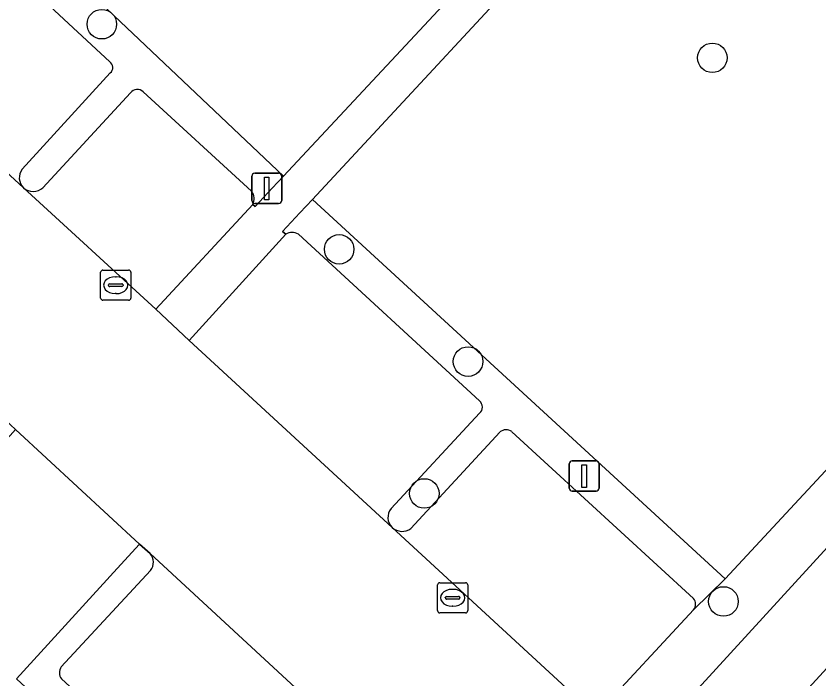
# Model space of a CAD drawing. Extents: x 159039 to 160102, y 381214 to 382524.
# Drawn here: x 159702.28 to 159728.85, y 381800.52 to 381822.48 of the extents above; entities that cross this region are included whole.
import ezdxf

# ---------------------------------------------------------------- set-up
doc = ezdxf.new("R2010")
doc.units = 0
for name, color, linetype in [('IMGEO_Boom', 7, 'Continuous'), ('IMGEO_Groenvoorziening', 7, 'Continuous'), ('IMGEO_Haag', 7, 'Continuous'), ('IMGEO_Kolk', 7, 'Continuous'), ('IMGEO_Lichtmast', 7, 'Continuous'), ('IMGEO_Parkeervlak_open', 7, 'Continuous'), ('IMGEO_Rijbaan_lokaal_open', 7, 'Continuous'), ('IMGEO_Voetpad_open', 7, 'Continuous')]:
    doc.layers.add(name, color=color, linetype=linetype)

msp = doc.modelspace()

# ---------------------------------------------------------------- linework, layer by layer
at = {"layer": 'IMGEO_Boom'}
for centre in [(159705.119, 381822.205), (159725.325, 381821.091), (159712.974, 381814.751), (159717.241, 381811.033), (159715.792, 381806.665), (159725.692, 381803.089)]:
    msp.add_circle(centre, 0.489, dxfattribs=at)
at = {"layer": 'IMGEO_Groenvoorziening'}
for points in [[(159756.286, 381836.745), (159748.755, 381843.858), (159747.445, 381845.099), (159738.679, 381853.069), (159729.979, 381843.783), (159737.127, 381837.54), (159731.122, 381830.768), (159730.253, 381829.816), (159724.271, 381823.264), (159721.08, 381826.099), (159712.089, 381816.404), (159725.75, 381803.842)], [(159747.212, 381824.661), (159758.78, 381836.965), (159749.97, 381845.165), (159749.674, 381844.847), (159749.368, 381844.517), (159749.061, 381844.188), (159748.755, 381843.858), (159756.286, 381836.745), (159725.75, 381803.842), (159724.701, 381802.815), (159721.464, 381799.32), (159717.356, 381794.846), (159714.138, 381791.361), (159713.285, 381790.346), (159712.892, 381789.913), (159713.206, 381789.624), (159713.536, 381789.319), (159713.867, 381789.013), (159714.271, 381788.64)], [(159760.657, 381835.297), (159758.78, 381836.965), (159747.212, 381824.661), (159714.271, 381788.64), (159716.237, 381786.825), (159738.955, 381811.616)]]:
    msp.add_lwpolyline(points, close=True, dxfattribs=at)
for points in [[(159694.616, 381823.046), (159695.21, 381823.556), (159694.347, 381824.39), (159698.652, 381828.997), (159711.13, 381817.175), (159720.134, 381826.834), (159712.593, 381833.781), (159716.377, 381837.917), (159717.152, 381838.764)], [(159710.114, 381816.236), (159710.189, 381816.166), (159710.759, 381816.778), (159711.13, 381817.175), (159698.652, 381828.997), (159694.347, 381824.39), (159695.21, 381823.556), (159698.456, 381827.026)], [(159698.835, 381827.044), (159705.379, 381820.963)], [(159705.394, 381820.597), (159702.488, 381817.401)], [(159706.49, 381819.964), (159710.078, 381816.674)], [(159703.172, 381816.791), (159706.065, 381819.937)], [(159712.089, 381816.404), (159711.678, 381815.963), (159711.1, 381815.345), (159711.204, 381815.247)], [(159724.701, 381802.815), (159725.75, 381803.842), (159712.089, 381816.404)], [(159711.623, 381815.249), (159717.618, 381809.728)], [(159717.621, 381809.327), (159714.693, 381806.166)], [(159715.35, 381805.501), (159718.296, 381808.7)], [(159718.686, 381808.711), (159724.702, 381803.185)], [(159706.72, 381804.676), (159706.364, 381804.986), (159705.625, 381804.176), (159702.297, 381800.529), (159713.285, 381790.346), (159714.138, 381791.361)], [(159703.776, 381800.921), (159706.734, 381804.115)], [(159713.74, 381791.341), (159703.784, 381800.522)]]:
    msp.add_lwpolyline(points, dxfattribs=at)
for centre, radius, start, end in [((159705.268, 381820.775), 0.218, 305.2812, 59.4126), ((159706.29, 381819.756), 0.289, 46.1485, 141.1216), ((159702.846, 381817.116), 0.458, 141.4679, 225.276), ((159702.847, 381817.158), 0.49, 228.6666, 311.5102), ((159709.753, 381816.427), 0.408, 332.1282, 37.2692), ((159711.415, 381814.925), 0.385, 57.3015, 123.2455), ((159717.457, 381809.526), 0.258, 309.4916, 51.3657), ((159718.498, 381808.458), 0.316, 53.4272, 129.804), ((159715.055, 381805.869), 0.468, 140.5525, 225.4349), ((159715.06, 381805.919), 0.509, 229.0195, 304.7429), ((159706.384, 381804.387), 0.444, 322.1866, 40.6725), ((159724.494, 381803.001), 0.278, 318.1236, 41.5667), ((159704.059, 381800.727), 0.343, 145.5736, 216.7236)]:
    msp.add_arc(centre, radius, start, end, dxfattribs=at)
at = {"layer": 'IMGEO_Haag'}
msp.add_lwpolyline([(159747.212, 381824.661), (159758.78, 381836.965), (159749.97, 381845.165), (159749.674, 381844.847), (159749.368, 381844.517), (159749.061, 381844.188), (159748.755, 381843.858), (159756.286, 381836.745), (159725.75, 381803.842), (159724.701, 381802.815), (159721.464, 381799.32), (159717.356, 381794.846), (159714.138, 381791.361), (159713.285, 381790.346), (159712.892, 381789.913), (159713.206, 381789.624), (159713.536, 381789.319), (159713.867, 381789.013), (159714.271, 381788.64)], close=True, dxfattribs=at)
for points in [[(159710.114, 381816.236), (159710.189, 381816.166), (159710.759, 381816.778), (159711.13, 381817.175), (159698.652, 381828.997), (159694.347, 381824.39), (159695.21, 381823.556), (159698.456, 381827.026)], [(159698.835, 381827.044), (159705.379, 381820.963)], [(159705.394, 381820.597), (159702.488, 381817.401)], [(159706.49, 381819.964), (159710.078, 381816.674)], [(159703.172, 381816.791), (159706.065, 381819.937)], [(159712.089, 381816.404), (159711.678, 381815.963), (159711.1, 381815.345), (159711.204, 381815.247)], [(159724.701, 381802.815), (159725.75, 381803.842), (159712.089, 381816.404)], [(159711.623, 381815.249), (159717.618, 381809.728)], [(159717.621, 381809.327), (159714.693, 381806.166)], [(159715.35, 381805.501), (159718.296, 381808.7)], [(159718.686, 381808.711), (159724.702, 381803.185)], [(159706.72, 381804.676), (159706.364, 381804.986), (159705.625, 381804.176), (159702.297, 381800.529), (159713.285, 381790.346), (159714.138, 381791.361)], [(159703.776, 381800.921), (159706.734, 381804.115)], [(159713.74, 381791.341), (159703.784, 381800.522)]]:
    msp.add_lwpolyline(points, dxfattribs=at)
for centre, radius, start, end in [((159705.268, 381820.775), 0.218, 305.2812, 59.4126), ((159706.29, 381819.756), 0.289, 46.1485, 141.1216), ((159702.846, 381817.116), 0.458, 141.4679, 225.276), ((159702.847, 381817.158), 0.49, 228.6666, 311.5102), ((159709.753, 381816.427), 0.408, 332.1282, 37.2692), ((159711.415, 381814.925), 0.385, 57.3015, 123.2455), ((159717.457, 381809.526), 0.258, 309.4916, 51.3657), ((159718.498, 381808.458), 0.316, 53.4272, 129.804), ((159715.055, 381805.869), 0.468, 140.5525, 225.4349), ((159715.06, 381805.919), 0.509, 229.0195, 304.7429), ((159706.384, 381804.387), 0.444, 322.1866, 40.6725), ((159724.494, 381803.001), 0.278, 318.1236, 41.5667), ((159704.059, 381800.727), 0.343, 145.5736, 216.7236)]:
    msp.add_arc(centre, radius, start, end, dxfattribs=at)
at = {"layer": 'IMGEO_Kolk'}
for p, q in [((159705.08, 381813.137), (159705.08, 381813.989)), ((159705.155, 381814.063), (159706.007, 381814.063)), ((159705.568, 381813.843), (159705.593, 381813.843)), ((159706.081, 381813.989), (159706.081, 381813.137)), ((159705.339, 381813.557), (159705.339, 381813.569)), ((159705.382, 381813.606), (159705.78, 381813.606)), ((159705.823, 381813.569), (159705.823, 381813.557)), ((159705.777, 381813.52), (159705.379, 381813.52)), ((159706.007, 381813.063), (159705.155, 381813.063)), ((159705.591, 381813.283), (159705.566, 381813.283)), ((159716.229, 381802.784), (159716.229, 381803.636)), ((159716.304, 381803.71), (159717.156, 381803.71)), ((159716.717, 381803.49), (159716.742, 381803.49)), ((159717.23, 381803.636), (159717.23, 381802.784)), ((159716.488, 381803.204), (159716.488, 381803.216)), ((159716.531, 381803.253), (159716.929, 381803.253)), ((159716.972, 381803.216), (159716.972, 381803.204)), ((159716.926, 381803.167), (159716.528, 381803.167)), ((159717.156, 381802.71), (159716.304, 381802.71)), ((159716.74, 381802.93), (159716.715, 381802.93))]:
    msp.add_line(p, q, dxfattribs=at)
for points in [[(159705.08, 381813.137), (159705.08, 381813.989)], [(159705.155, 381814.063), (159706.007, 381814.063)], [(159706.081, 381813.989), (159706.081, 381813.137)], [(159706.007, 381813.063), (159705.155, 381813.063)], [(159716.229, 381802.784), (159716.229, 381803.636)], [(159716.304, 381803.71), (159717.156, 381803.71)], [(159717.23, 381803.636), (159717.23, 381802.784)], [(159717.156, 381802.71), (159716.304, 381802.71)]]:
    msp.add_lwpolyline(points, dxfattribs=at)
for centre, radius, start, end in [((159705.157, 381813.987), 0.0765, 91.552, 178.448), ((159705.157, 381813.987), 0.0765, 91.552, 178.448), ((159706.005, 381813.987), 0.0765, 1.552, 88.448), ((159706.005, 381813.987), 0.0765, 1.552, 88.448), ((159705.379, 381813.566), 0.0403, 85.8775, 175.7526), ((159705.784, 381813.568), 0.0386, 1.7309, 96.639), ((159705.376, 381813.556), 0.0366, 178.938, 274.7102), ((159705.78, 381813.563), 0.043, 264.8664, 352.4533), ((159705.157, 381813.139), 0.0765, 181.552, 268.448), ((159705.157, 381813.139), 0.0765, 181.552, 268.448), ((159706.005, 381813.139), 0.0765, 271.552, 358.448), ((159706.005, 381813.139), 0.0765, 271.552, 358.448), ((159716.306, 381803.634), 0.0765, 91.552, 178.448), ((159716.306, 381803.634), 0.0765, 91.552, 178.448), ((159717.154, 381803.634), 0.0765, 1.552, 88.448), ((159717.154, 381803.634), 0.0765, 1.552, 88.448), ((159716.528, 381803.213), 0.0403, 85.8775, 175.7526), ((159716.525, 381803.203), 0.0366, 178.938, 274.7102), ((159716.929, 381803.21), 0.043, 264.8664, 352.4533), ((159716.933, 381803.215), 0.0386, 1.7309, 96.639), ((159716.306, 381802.786), 0.0765, 181.552, 268.448), ((159716.306, 381802.786), 0.0765, 181.552, 268.448), ((159717.154, 381802.786), 0.0765, 271.552, 358.448), ((159717.154, 381802.786), 0.0765, 271.552, 358.448)]:
    msp.add_arc(centre, radius, start, end, dxfattribs=at)
for centre, major_axis, ratio, start_param, end_param in [((159705.567, 381813.563), (-0.387, 0.002), 0.722429, 4.712389, 7.853982), ((159705.592, 381813.563), (-0.39, 0.002), 0.717154, 1.570796, 4.712389), ((159716.716, 381803.21), (-0.387, 0.002), 0.722429, 4.712389, 7.853982), ((159716.741, 381803.21), (-0.39, 0.002), 0.717154, 1.570796, 4.712389)]:
    msp.add_ellipse(centre, major_axis=major_axis, ratio=ratio, start_param=start_param, end_param=end_param, dxfattribs=at)
at = {"layer": 'IMGEO_Lichtmast'}
for p, q in [((159710.082, 381816.369), (159710.082, 381817.169)), ((159710.082, 381817.169), (159710.082, 381816.369)), ((159710.182, 381817.269), (159710.972, 381817.269)), ((159710.972, 381817.269), (159710.182, 381817.269)), ((159711.072, 381817.169), (159711.072, 381816.369)), ((159711.072, 381816.369), (159711.072, 381817.169)), ((159710.972, 381816.269), (159710.182, 381816.269)), ((159710.182, 381816.269), (159710.972, 381816.269)), ((159720.689, 381807.741), (159721.479, 381807.741)), ((159721.479, 381807.741), (159720.689, 381807.741)), ((159720.589, 381806.841), (159720.589, 381807.641)), ((159720.589, 381807.641), (159720.589, 381806.841)), ((159721.579, 381807.641), (159721.579, 381806.841)), ((159721.579, 381806.841), (159721.579, 381807.641)), ((159721.479, 381806.741), (159720.689, 381806.741)), ((159720.689, 381806.741), (159721.479, 381806.741))]:
    msp.add_line(p, q, dxfattribs=at)
for points in [[(159710.502, 381817.144), (159710.652, 381817.144), (159710.652, 381816.394), (159710.502, 381816.394), (159710.502, 381817.144)], [(159721.009, 381807.616), (159721.159, 381807.616), (159721.159, 381806.866), (159721.009, 381806.866), (159721.009, 381807.616)]]:
    msp.add_lwpolyline(points, dxfattribs=at)
for centre, start, end in [((159710.182, 381817.169), 90, 180), ((159710.182, 381817.169), 90, 180), ((159710.972, 381817.169), 0, 90), ((159710.972, 381817.169), 360, 90), ((159710.182, 381816.369), 180, 270), ((159710.182, 381816.369), 180, 270), ((159710.972, 381816.369), 270, 0), ((159710.972, 381816.369), 270, 0), ((159720.689, 381807.641), 90, 180), ((159720.689, 381807.641), 90, 180), ((159721.479, 381807.641), 0, 90), ((159721.479, 381807.641), 360, 90), ((159720.689, 381806.841), 180, 270), ((159720.689, 381806.841), 180, 270), ((159721.479, 381806.841), 270, 0), ((159721.479, 381806.841), 270, 0)]:
    msp.add_arc(centre, 0.1, start, end, dxfattribs=at)
at = {"layer": 'IMGEO_Parkeervlak_open'}
for points in [[(159698.456, 381827.026), (159695.21, 381823.556), (159702.524, 381816.79)], [(159705.379, 381820.963), (159698.835, 381827.044)], [(159702.488, 381817.401), (159705.394, 381820.597)], [(159710.078, 381816.674), (159706.49, 381819.964)], [(159706.065, 381819.937), (159703.172, 381816.791)], [(159702.524, 381816.79), (159706.903, 381812.766), (159710.114, 381816.236)], [(159711.204, 381815.247), (159708.01, 381811.735), (159714.726, 381805.535)], [(159717.618, 381809.728), (159711.623, 381815.249)], [(159714.693, 381806.166), (159717.621, 381809.327)], [(159718.296, 381808.7), (159715.35, 381805.501)], [(159724.702, 381803.185), (159718.686, 381808.711)], [(159714.726, 381805.535), (159721.464, 381799.32), (159724.701, 381802.815)], [(159714.138, 381791.361), (159717.356, 381794.846), (159706.72, 381804.676)], [(159706.734, 381804.115), (159703.776, 381800.921)], [(159703.784, 381800.522), (159713.74, 381791.341)]]:
    msp.add_lwpolyline(points, dxfattribs=at)
for centre, radius, start, end in [((159705.268, 381820.775), 0.218, 305.2812, 59.4126), ((159706.29, 381819.756), 0.289, 46.1485, 141.1216), ((159702.846, 381817.116), 0.458, 141.4679, 225.276), ((159702.847, 381817.158), 0.49, 228.6666, 311.5102), ((159709.753, 381816.427), 0.408, 332.1282, 37.2692), ((159711.415, 381814.925), 0.385, 57.3015, 123.2455), ((159717.457, 381809.526), 0.258, 309.4916, 51.3657), ((159718.498, 381808.458), 0.316, 53.4272, 129.804), ((159715.055, 381805.869), 0.468, 140.5525, 225.4349), ((159715.06, 381805.919), 0.509, 229.0195, 304.7429), ((159706.384, 381804.387), 0.444, 322.1866, 40.6725), ((159724.494, 381803.001), 0.278, 318.1236, 41.5667), ((159704.059, 381800.727), 0.343, 145.5736, 216.7236)]:
    msp.add_arc(centre, radius, start, end, dxfattribs=at)
at = {"layer": 'IMGEO_Rijbaan_lokaal_open'}
msp.add_lwpolyline([(159693.713, 381816.67), (159701.933, 381809.088), (159702.264, 381808.782), (159706.364, 381804.986), (159706.72, 381804.676), (159717.356, 381794.846), (159721.464, 381799.32), (159714.726, 381805.535), (159708.01, 381811.735), (159706.903, 381812.766), (159702.524, 381816.79), (159695.21, 381823.556), (159694.616, 381823.046)], dxfattribs=at)
at = {"layer": 'IMGEO_Voetpad_open'}
for points in [[(159835.844, 381912.392), (159834.735, 381915.192), (159832.642, 381912.84), (159828.456, 381908.302), (159826.415, 381906.091), (159818.144, 381897.127), (159816.954, 381895.837), (159772.318, 381847.586), (159770.231, 381845.407), (159761.763, 381836.506), (159760.657, 381835.297), (159738.955, 381811.616), (159716.237, 381786.825), (159714.17, 381784.617), (159705.91, 381775.661), (159704.683, 381774.338), (159660.019, 381725.972), (159657.972, 381723.795), (159649.677, 381714.801), (159648.524, 381713.555), (159603.909, 381665.258)], [(159714.17, 381784.617), (159716.237, 381786.825), (159714.271, 381788.64), (159713.867, 381789.013), (159713.536, 381789.319), (159713.206, 381789.624), (159712.892, 381789.913), (159713.285, 381790.346), (159702.297, 381800.529), (159705.625, 381804.176), (159706.364, 381804.986), (159702.264, 381808.782), (159701.52, 381807.968), (159698.15, 381804.283), (159689.002, 381812.708), (159689.119, 381812.848), (159667.17, 381833.086)], [(159720.134, 381826.834), (159711.13, 381817.175), (159710.759, 381816.778), (159710.189, 381816.166), (159710.114, 381816.236), (159706.903, 381812.766), (159708.01, 381811.735), (159711.204, 381815.247), (159711.1, 381815.345), (159711.678, 381815.963), (159712.089, 381816.404), (159721.08, 381826.099)]]:
    msp.add_lwpolyline(points, dxfattribs=at)

doc.saveas('drawing.dxf')
